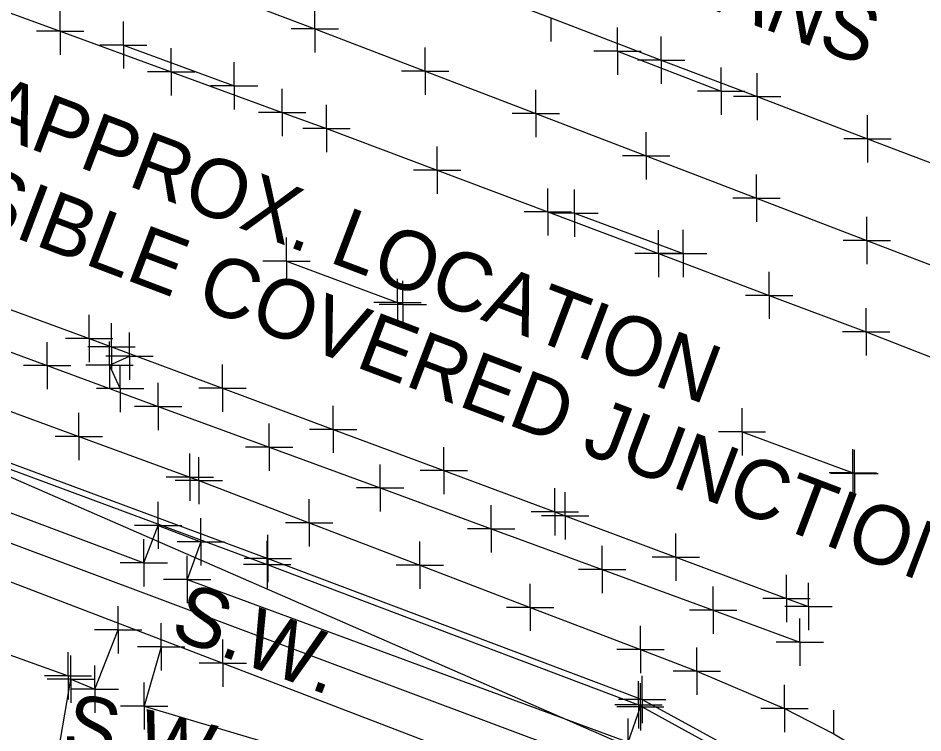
# Model space of a CAD drawing. Extents: x 0 to 1944463, y 0 to 420651.
# Drawn here: x 1942592.7 to 1942669.2, y 417839.3 to 417899.8 of the extents above; entities that cross this region are included whole.
import ezdxf

# ---------------------------------------------------------------- set-up
doc = ezdxf.new("R2010")
doc.units = 0
for name, color, linetype in [('SUR - DRG - Storm Sewer', 7, 'Continuous'), ('SUR - DRG - Storm Sewer Text', 7, 'Continuous'), ('SUR - DTM - Breaklines', 7, 'Continuous'), ('SUR - DTM - Breaklines - Points - Locators', 7, 'Continuous'), ('SUR - NON-TRAN - Features', 7, 'Continuous'), ('SUR - NON-TRAN - Features - Points - Locators', 7, 'Continuous'), ('SUR - NON-TRAN - Features Text', 7, 'Continuous'), ('SUR - TR-CTRL - Pavement Marking', 7, 'Continuous'), ('SUR - TR-CTRL - Pavement Marking - Points - Locators', 7, 'Continuous'), ('SUR - TRAN - Features', 7, 'Continuous'), ('SUR - TRAN - Features - Points - Locators', 7, 'Continuous'), ('SUR - TRAN - Features Text', 7, 'Continuous'), ('SUR - UTL - Fiber Optic Cable (Underground)', 7, 'Continuous')]:
    doc.layers.add(name, color=color, linetype=linetype)

msp = doc.modelspace()

# ---------------------------------------------------------------- linework, layer by layer
at = {"layer": 'SUR - DRG - Storm Sewer'}
msp.add_lwpolyline([(1942554.89, 417877.18), (1942682.23, 417821.59)], dxfattribs=at)
at = {"layer": 'SUR - DTM - Breaklines'}
for points in [[(1942513.063, 417938.269), (1942522.461, 417934.852), (1942531.86, 417931.436), (1942541.258, 417928.019), (1942550.656, 417924.603), (1942552.438, 417923.955), (1942561.775, 417920.375), (1942571.113, 417916.795), (1942580.45, 417913.215), (1942589.787, 417909.635), (1942599.124, 417906.055), (1942608.462, 417902.475), (1942617.799, 417898.894), (1942627.136, 417895.314), (1942636.473, 417891.734), (1942645.81, 417888.154), (1942655.147, 417884.574), (1942664.485, 417880.994), (1942673.822, 417877.414), (1942683.159, 417873.834), (1942687.919, 417872.009), (1942697.207, 417868.306), (1942706.496, 417864.602), (1942715.785, 417860.899)], [(1942582.251, 417861.764), (1942583.569, 417862.955), (1942585.126, 417863.607), (1942586.766, 417863.584), (1942613.75, 417853.556), (1942645.163, 417841.696), (1942657.005, 417835.183), (1942662.276, 417830.664), (1942668.191, 417823.922)], [(1942541.801, 417844.718), (1942552.458, 417851.964), (1942566.891, 417854.942), (1942596.919, 417844.148)]]:
    msp.add_lwpolyline(points, dxfattribs=at)
at = {"layer": 'SUR - DTM - Breaklines - Points - Locators'}
for p, q in [((1942617.799, 417898.894), (1942617.799, 417900.894)), ((1942617.799, 417898.894), (1942615.799, 417898.894)), ((1942617.799, 417898.894), (1942619.799, 417898.894)), ((1942617.799, 417898.894), (1942617.799, 417896.894)), ((1942627.136, 417895.314), (1942627.136, 417897.314)), ((1942627.136, 417895.314), (1942625.136, 417895.314)), ((1942627.136, 417895.314), (1942629.136, 417895.314)), ((1942627.136, 417895.314), (1942627.136, 417893.314)), ((1942636.473, 417891.734), (1942636.473, 417893.734)), ((1942636.473, 417891.734), (1942634.473, 417891.734)), ((1942636.473, 417891.734), (1942638.473, 417891.734)), ((1942636.473, 417891.734), (1942636.473, 417889.734)), ((1942645.81, 417888.154), (1942645.81, 417890.154)), ((1942645.81, 417888.154), (1942643.81, 417888.154)), ((1942645.81, 417888.154), (1942647.81, 417888.154)), ((1942645.81, 417888.154), (1942645.81, 417886.154)), ((1942655.147, 417884.574), (1942655.147, 417886.574)), ((1942655.147, 417884.574), (1942653.147, 417884.574)), ((1942655.147, 417884.574), (1942657.147, 417884.574)), ((1942655.147, 417884.574), (1942655.147, 417882.574)), ((1942664.485, 417880.994), (1942664.485, 417882.994)), ((1942664.485, 417880.994), (1942662.485, 417880.994)), ((1942664.485, 417880.994), (1942666.485, 417880.994)), ((1942664.485, 417880.994), (1942664.485, 417878.994)), ((1942613.75, 417853.556), (1942613.75, 417855.556)), ((1942613.75, 417853.556), (1942611.75, 417853.556)), ((1942613.75, 417853.556), (1942615.75, 417853.556)), ((1942613.75, 417853.556), (1942613.75, 417851.556)), ((1942596.919, 417844.148), (1942596.919, 417846.148)), ((1942596.919, 417844.148), (1942594.919, 417844.148)), ((1942596.919, 417844.148), (1942598.919, 417844.148)), ((1942596.919, 417844.148), (1942596.919, 417842.148)), ((1942645.163, 417841.696), (1942645.163, 417843.696)), ((1942645.163, 417841.696), (1942643.163, 417841.696)), ((1942645.163, 417841.696), (1942647.163, 417841.696)), ((1942645.163, 417841.696), (1942645.163, 417839.696))]:
    msp.add_line(p, q, dxfattribs=at)
at = {"layer": 'SUR - NON-TRAN - Features'}
for points in [[(1942595.986, 417836.935), (1942597.15, 417843.866), (1942599.177, 417843.013), (1942601.159, 417848.033)], [(1942604.793, 417846.599), (1942603.366, 417841.587), (1942626.097, 417834.81), (1942625.782, 417833.817)]]:
    msp.add_lwpolyline(points, dxfattribs=at)
at = {"layer": 'SUR - NON-TRAN - Features - Points - Locators'}
for p, q in [((1942601.159, 417848.033), (1942601.159, 417850.033)), ((1942601.159, 417848.033), (1942599.159, 417848.033)), ((1942601.159, 417848.033), (1942603.159, 417848.033)), ((1942601.159, 417848.033), (1942601.159, 417846.033)), ((1942604.793, 417846.599), (1942604.793, 417848.599)), ((1942604.793, 417846.599), (1942602.793, 417846.599)), ((1942604.793, 417846.599), (1942606.793, 417846.599)), ((1942604.793, 417846.599), (1942604.793, 417844.599)), ((1942597.15, 417843.866), (1942597.15, 417845.866)), ((1942599.177, 417843.013), (1942599.177, 417845.013)), ((1942597.15, 417843.866), (1942595.15, 417843.866)), ((1942597.15, 417843.866), (1942599.15, 417843.866)), ((1942597.15, 417843.866), (1942597.15, 417841.866)), ((1942603.366, 417841.587), (1942603.366, 417843.587)), ((1942599.177, 417843.013), (1942597.177, 417843.013)), ((1942599.177, 417843.013), (1942601.177, 417843.013)), ((1942599.177, 417843.013), (1942599.177, 417841.013)), ((1942603.366, 417841.587), (1942601.366, 417841.587)), ((1942603.366, 417841.587), (1942605.366, 417841.587)), ((1942603.366, 417841.587), (1942603.366, 417839.587))]:
    msp.add_line(p, q, dxfattribs=at)
at = {"layer": 'SUR - TR-CTRL - Pavement Marking'}
for points in [[(1942510.923, 417947.437), (1942520.295, 417943.95), (1942529.667, 417940.463), (1942539.04, 417936.976), (1942548.412, 417933.49), (1942557.785, 417930.003), (1942567.157, 417926.516), (1942576.529, 417923.029), (1942577.573, 417922.641), (1942586.932, 417919.118), (1942596.291, 417915.595), (1942605.65, 417912.072), (1942609.721, 417910.54), (1942619.062, 417906.971), (1942628.403, 417903.402), (1942637.745, 417899.833), (1942647.086, 417896.264), (1942655.195, 417893.166), (1942664.536, 417889.597), (1942673.878, 417886.028), (1942683.219, 417882.459), (1942691.753, 417879.198)], [(1942509.199, 417930.569), (1942518.59, 417927.132), (1942527.981, 417923.695), (1942537.372, 417920.258), (1942539.916, 417919.327), (1942549.307, 417915.89), (1942558.698, 417912.453), (1942568.088, 417909.016), (1942577.479, 417905.579), (1942586.87, 417902.142), (1942596.261, 417898.705), (1942605.652, 417895.268), (1942615.043, 417891.832), (1942618.784, 417890.462), (1942628.141, 417886.934), (1942637.498, 417883.405), (1942646.855, 417879.877), (1942656.211, 417876.348), (1942664.415, 417873.254), (1942673.727, 417869.61), (1942683.039, 417865.965), (1942688.875, 417863.68)], [(1942514.213, 417903.71), (1942523.601, 417900.264), (1942532.988, 417896.818), (1942542.376, 417893.372), (1942551.763, 417889.926), (1942561.151, 417886.48), (1942570.539, 417883.034), (1942579.926, 417879.588), (1942589.314, 417876.142), (1942598.701, 417872.696), (1942600.604, 417871.998), (1942609.973, 417868.502), (1942619.342, 417865.006), (1942628.711, 417861.51), (1942638.08, 417858.014), (1942638.955, 417857.688), (1942648.324, 417854.192), (1942657.693, 417850.696), (1942659.55, 417850.003)], [(1942601.598, 417897.538), (1942610.972, 417894.086)], [(1942643.382, 417897.012), (1942652.158, 417893.641)], [(1942513.368, 417895.484), (1942522.752, 417892.03), (1942532.137, 417888.577), (1942541.522, 417885.123), (1942550.906, 417881.67), (1942560.291, 417878.216), (1942569.676, 417874.763), (1942579.061, 417871.309), (1942588.445, 417867.856), (1942597.83, 417864.402), (1942607.215, 417860.949), (1942607.986, 417860.665), (1942617.325, 417857.089), (1942626.664, 417853.514), (1942636.003, 417849.938), (1942645.342, 417846.362), (1942650.107, 417844.538), (1942657.51, 417841.369), (1942661.68, 417839.242), (1942666.245, 417836.503), (1942671.669, 417832.412)], [(1942639.753, 417883.296), (1942648.952, 417879.885)], [(1942615.407, 417879.234), (1942624.779, 417875.749), (1942625.232, 417875.58)], [(1942601.319, 417868.453), (1942600.426, 417870.45), (1942602.112, 417871.204)], [(1942653.92, 417864.791), (1942663.299, 417861.32), (1942663.441, 417861.268)]]:
    msp.add_lwpolyline(points, dxfattribs=at)
at = {"layer": 'SUR - TR-CTRL - Pavement Marking - Points - Locators'}
for p, q in [((1942596.261, 417898.705), (1942596.261, 417900.705)), ((1942601.598, 417897.538), (1942601.598, 417899.538)), ((1942637.745, 417899.833), (1942637.745, 417897.833)), ((1942596.261, 417898.705), (1942594.261, 417898.705)), ((1942596.261, 417898.705), (1942598.261, 417898.705)), ((1942596.261, 417898.705), (1942596.261, 417896.705)), ((1942643.382, 417897.012), (1942643.382, 417899.012)), ((1942647.086, 417896.264), (1942647.086, 417898.264)), ((1942601.598, 417897.538), (1942599.598, 417897.538)), ((1942601.598, 417897.538), (1942603.598, 417897.538)), ((1942601.598, 417897.538), (1942601.598, 417895.538)), ((1942605.652, 417895.268), (1942605.652, 417897.268)), ((1942643.382, 417897.012), (1942641.382, 417897.012)), ((1942643.382, 417897.012), (1942645.382, 417897.012)), ((1942643.382, 417897.012), (1942643.382, 417895.012)), ((1942647.086, 417896.264), (1942645.086, 417896.264)), ((1942647.086, 417896.264), (1942649.086, 417896.264)), ((1942647.086, 417896.264), (1942647.086, 417894.264)), ((1942610.972, 417894.086), (1942610.972, 417896.086)), ((1942652.158, 417893.641), (1942652.158, 417895.641)), ((1942605.652, 417895.268), (1942603.652, 417895.268)), ((1942605.652, 417895.268), (1942607.652, 417895.268)), ((1942605.652, 417895.268), (1942605.652, 417893.268)), ((1942655.195, 417893.166), (1942655.195, 417895.166)), ((1942610.972, 417894.086), (1942608.972, 417894.086)), ((1942610.972, 417894.086), (1942612.972, 417894.086)), ((1942610.972, 417894.086), (1942610.972, 417892.086)), ((1942615.043, 417891.832), (1942615.043, 417893.832)), ((1942652.158, 417893.641), (1942650.158, 417893.641)), ((1942652.158, 417893.641), (1942654.158, 417893.641)), ((1942652.158, 417893.641), (1942652.158, 417891.641)), ((1942655.195, 417893.166), (1942653.195, 417893.166)), ((1942655.195, 417893.166), (1942657.195, 417893.166)), ((1942655.195, 417893.166), (1942655.195, 417891.166)), ((1942618.784, 417890.462), (1942618.784, 417892.462)), ((1942615.043, 417891.832), (1942613.043, 417891.832)), ((1942615.043, 417891.832), (1942617.043, 417891.832)), ((1942615.043, 417891.832), (1942615.043, 417889.832)), ((1942664.536, 417889.597), (1942664.536, 417891.597)), ((1942618.784, 417890.462), (1942616.784, 417890.462)), ((1942618.784, 417890.462), (1942620.784, 417890.462)), ((1942618.784, 417890.462), (1942618.784, 417888.462)), ((1942664.536, 417889.597), (1942662.536, 417889.597)), ((1942664.536, 417889.597), (1942666.536, 417889.597)), ((1942664.536, 417889.597), (1942664.536, 417887.597)), ((1942628.141, 417886.934), (1942628.141, 417888.934)), ((1942628.141, 417886.934), (1942626.141, 417886.934)), ((1942628.141, 417886.934), (1942630.141, 417886.934)), ((1942628.141, 417886.934), (1942628.141, 417884.934)), ((1942637.498, 417883.405), (1942637.498, 417885.405)), ((1942639.753, 417883.296), (1942639.753, 417885.296)), ((1942637.498, 417883.405), (1942635.498, 417883.405)), ((1942637.498, 417883.405), (1942639.498, 417883.405)), ((1942637.498, 417883.405), (1942637.498, 417881.405)), ((1942639.753, 417883.296), (1942637.753, 417883.296)), ((1942639.753, 417883.296), (1942641.753, 417883.296)), ((1942639.753, 417883.296), (1942639.753, 417881.296)), ((1942646.855, 417879.877), (1942646.855, 417881.877)), ((1942648.952, 417879.885), (1942648.952, 417881.885)), ((1942615.407, 417879.234), (1942615.407, 417881.234)), ((1942646.855, 417879.877), (1942644.855, 417879.877)), ((1942646.855, 417879.877), (1942648.855, 417879.877)), ((1942646.855, 417879.877), (1942646.855, 417877.877)), ((1942648.952, 417879.885), (1942646.952, 417879.885)), ((1942648.952, 417879.885), (1942650.952, 417879.885)), ((1942648.952, 417879.885), (1942648.952, 417877.885)), ((1942615.407, 417879.234), (1942613.407, 417879.234)), ((1942615.407, 417879.234), (1942617.407, 417879.234)), ((1942615.407, 417879.234), (1942615.407, 417877.234)), ((1942624.779, 417875.749), (1942624.779, 417877.749)), ((1942656.211, 417876.348), (1942656.211, 417878.348)), ((1942625.232, 417875.58), (1942625.232, 417877.58)), ((1942656.211, 417876.348), (1942654.211, 417876.348)), ((1942656.211, 417876.348), (1942658.211, 417876.348)), ((1942656.211, 417876.348), (1942656.211, 417874.348)), ((1942624.779, 417875.749), (1942622.779, 417875.749)), ((1942625.232, 417875.58), (1942623.232, 417875.58)), ((1942624.779, 417875.749), (1942626.779, 417875.749)), ((1942624.779, 417875.749), (1942624.779, 417873.749)), ((1942625.232, 417875.58), (1942627.232, 417875.58)), ((1942625.232, 417875.58), (1942625.232, 417873.58)), ((1942598.701, 417872.696), (1942598.701, 417874.696)), ((1942664.415, 417873.254), (1942664.415, 417875.254)), ((1942600.604, 417871.998), (1942600.604, 417873.998)), ((1942602.112, 417871.204), (1942602.112, 417873.204)), ((1942664.415, 417873.254), (1942662.415, 417873.254)), ((1942664.415, 417873.254), (1942666.415, 417873.254)), ((1942664.415, 417873.254), (1942664.415, 417871.254)), ((1942598.701, 417872.696), (1942596.701, 417872.696)), ((1942598.701, 417872.696), (1942600.701, 417872.696)), ((1942598.701, 417872.696), (1942598.701, 417870.696)), ((1942600.426, 417870.45), (1942600.426, 417872.45)), ((1942600.604, 417871.998), (1942598.604, 417871.998)), ((1942600.604, 417871.998), (1942602.604, 417871.998)), ((1942600.604, 417871.998), (1942600.604, 417869.998)), ((1942602.112, 417871.204), (1942600.112, 417871.204)), ((1942602.112, 417871.204), (1942604.112, 417871.204)), ((1942602.112, 417871.204), (1942602.112, 417869.204)), ((1942600.426, 417870.45), (1942598.426, 417870.45)), ((1942600.426, 417870.45), (1942602.426, 417870.45)), ((1942600.426, 417870.45), (1942600.426, 417868.45)), ((1942601.319, 417868.453), (1942601.319, 417870.453)), ((1942609.973, 417868.502), (1942609.973, 417870.502)), ((1942601.319, 417868.453), (1942599.319, 417868.453)), ((1942601.319, 417868.453), (1942603.319, 417868.453)), ((1942601.319, 417868.453), (1942601.319, 417866.453)), ((1942609.973, 417868.502), (1942607.973, 417868.502)), ((1942609.973, 417868.502), (1942611.973, 417868.502)), ((1942609.973, 417868.502), (1942609.973, 417866.502)), ((1942597.83, 417864.402), (1942597.83, 417866.402)), ((1942619.342, 417865.006), (1942619.342, 417867.006)), ((1942653.92, 417864.791), (1942653.92, 417866.791)), ((1942619.342, 417865.006), (1942617.342, 417865.006)), ((1942619.342, 417865.006), (1942621.342, 417865.006)), ((1942619.342, 417865.006), (1942619.342, 417863.006)), ((1942653.92, 417864.791), (1942651.92, 417864.791)), ((1942653.92, 417864.791), (1942655.92, 417864.791)), ((1942653.92, 417864.791), (1942653.92, 417862.791)), ((1942597.83, 417864.402), (1942595.83, 417864.402)), ((1942597.83, 417864.402), (1942599.83, 417864.402)), ((1942597.83, 417864.402), (1942597.83, 417862.402)), ((1942628.711, 417861.51), (1942628.711, 417863.51)), ((1942663.299, 417861.32), (1942663.299, 417863.32)), ((1942663.441, 417861.268), (1942663.441, 417863.268)), ((1942607.215, 417860.949), (1942607.215, 417862.949)), ((1942607.986, 417860.665), (1942607.986, 417862.665)), ((1942607.215, 417860.949), (1942605.215, 417860.949)), ((1942607.215, 417860.949), (1942609.215, 417860.949)), ((1942607.215, 417860.949), (1942607.215, 417858.949)), ((1942628.711, 417861.51), (1942626.711, 417861.51)), ((1942628.711, 417861.51), (1942630.711, 417861.51)), ((1942628.711, 417861.51), (1942628.711, 417859.51)), ((1942663.299, 417861.32), (1942661.299, 417861.32)), ((1942663.441, 417861.268), (1942661.441, 417861.268)), ((1942663.299, 417861.32), (1942665.299, 417861.32)), ((1942663.299, 417861.32), (1942663.299, 417859.32)), ((1942663.441, 417861.268), (1942665.441, 417861.268)), ((1942663.441, 417861.268), (1942663.441, 417859.268)), ((1942607.986, 417860.665), (1942605.986, 417860.665)), ((1942607.986, 417860.665), (1942609.986, 417860.665)), ((1942607.986, 417860.665), (1942607.986, 417858.665)), ((1942638.08, 417858.014), (1942638.08, 417860.014)), ((1942638.955, 417857.688), (1942638.955, 417859.688)), ((1942617.325, 417857.089), (1942617.325, 417859.089)), ((1942638.08, 417858.014), (1942636.08, 417858.014)), ((1942638.08, 417858.014), (1942640.08, 417858.014)), ((1942638.08, 417858.014), (1942638.08, 417856.014)), ((1942617.325, 417857.089), (1942615.325, 417857.089)), ((1942617.325, 417857.089), (1942619.325, 417857.089)), ((1942617.325, 417857.089), (1942617.325, 417855.089)), ((1942638.955, 417857.688), (1942636.955, 417857.688)), ((1942638.955, 417857.688), (1942640.955, 417857.688)), ((1942638.955, 417857.688), (1942638.955, 417855.688)), ((1942648.324, 417854.192), (1942648.324, 417856.192)), ((1942626.664, 417853.514), (1942626.664, 417855.514)), ((1942648.324, 417854.192), (1942646.324, 417854.192)), ((1942648.324, 417854.192), (1942650.324, 417854.192)), ((1942648.324, 417854.192), (1942648.324, 417852.192)), ((1942626.664, 417853.514), (1942624.664, 417853.514)), ((1942626.664, 417853.514), (1942628.664, 417853.514)), ((1942626.664, 417853.514), (1942626.664, 417851.514)), ((1942657.693, 417850.696), (1942657.693, 417852.696)), ((1942636.003, 417849.938), (1942636.003, 417851.938)), ((1942659.55, 417850.003), (1942659.55, 417852.003)), ((1942657.693, 417850.696), (1942655.693, 417850.696)), ((1942657.693, 417850.696), (1942659.693, 417850.696)), ((1942657.693, 417850.696), (1942657.693, 417848.696)), ((1942636.003, 417849.938), (1942634.003, 417849.938)), ((1942636.003, 417849.938), (1942638.003, 417849.938)), ((1942636.003, 417849.938), (1942636.003, 417847.938)), ((1942659.55, 417850.003), (1942657.55, 417850.003)), ((1942659.55, 417850.003), (1942661.55, 417850.003)), ((1942659.55, 417850.003), (1942659.55, 417848.003)), ((1942645.342, 417846.362), (1942645.342, 417848.362)), ((1942645.342, 417846.362), (1942643.342, 417846.362)), ((1942645.342, 417846.362), (1942647.342, 417846.362)), ((1942645.342, 417846.362), (1942645.342, 417844.362)), ((1942650.107, 417844.538), (1942650.107, 417846.538)), ((1942650.107, 417844.538), (1942648.107, 417844.538)), ((1942650.107, 417844.538), (1942652.107, 417844.538)), ((1942650.107, 417844.538), (1942650.107, 417842.538)), ((1942657.51, 417841.369), (1942657.51, 417843.369)), ((1942657.51, 417841.369), (1942655.51, 417841.369)), ((1942657.51, 417841.369), (1942659.51, 417841.369)), ((1942657.51, 417841.369), (1942657.51, 417839.369)), ((1942661.68, 417839.242), (1942661.68, 417841.242))]:
    msp.add_line(p, q, dxfattribs=at)
at = {"layer": 'SUR - TRAN - Features'}
for points in [[(1942451.654, 417923.581), (1942461.019, 417920.074), (1942470.384, 417916.567), (1942479.749, 417913.06), (1942489.114, 417909.553), (1942498.479, 417906.046), (1942507.844, 417902.539), (1942512.833, 417900.671), (1942522.218, 417897.22), (1942531.604, 417893.769), (1942540.99, 417890.318), (1942550.375, 417886.867), (1942559.761, 417883.415), (1942569.146, 417879.964), (1942578.532, 417876.513), (1942587.918, 417873.062), (1942595.164, 417870.397), (1942604.55, 417866.946), (1942613.935, 417863.495), (1942623.321, 417860.044), (1942632.706, 417856.593), (1942642.092, 417853.142), (1942651.478, 417849.691), (1942658.804, 417846.997)], [(1942581.673, 417862.065), (1942583.097, 417863.377), (1942585.205, 417864.18), (1942586.808, 417864.09), (1942613.81, 417854.081), (1942645.467, 417842.129), (1942657.278, 417835.684), (1942662.753, 417831.04), (1942668.555, 417824.149)], [(1942581.756, 417861.818), (1942603.331, 417853.714), (1942604.543, 417856.88), (1942608.142, 417855.481), (1942606.988, 417852.3), (1942644.278, 417838.532), (1942645.321, 417841.523)], [(1942580.175, 417856.641), (1942610.007, 417845.21), (1942642.489, 417832.74), (1942653.884, 417827.607), (1942663.081, 417821.558), (1942666.528, 417816.174), (1942669.105, 417810.147), (1942671.424, 417799.126), (1942671.449, 417791.645), (1942668.867, 417761.329), (1942665.888, 417734.748)]]:
    msp.add_lwpolyline(points, dxfattribs=at)
at = {"layer": 'SUR - TRAN - Features - Points - Locators'}
for p, q in [((1942595.164, 417870.397), (1942595.164, 417872.397)), ((1942595.164, 417870.397), (1942593.164, 417870.397)), ((1942595.164, 417870.397), (1942597.164, 417870.397)), ((1942595.164, 417870.397), (1942595.164, 417868.397)), ((1942604.55, 417866.946), (1942604.55, 417868.946)), ((1942604.55, 417866.946), (1942602.55, 417866.946)), ((1942604.55, 417866.946), (1942606.55, 417866.946)), ((1942604.55, 417866.946), (1942604.55, 417864.946)), ((1942613.935, 417863.495), (1942613.935, 417865.495)), ((1942613.935, 417863.495), (1942611.935, 417863.495)), ((1942613.935, 417863.495), (1942615.935, 417863.495)), ((1942613.935, 417863.495), (1942613.935, 417861.495)), ((1942623.321, 417860.044), (1942623.321, 417862.044)), ((1942623.321, 417860.044), (1942621.321, 417860.044)), ((1942623.321, 417860.044), (1942625.321, 417860.044)), ((1942623.321, 417860.044), (1942623.321, 417858.044)), ((1942604.543, 417856.88), (1942604.543, 417858.88)), ((1942632.706, 417856.593), (1942632.706, 417858.593)), ((1942608.142, 417855.481), (1942608.142, 417857.481)), ((1942604.543, 417856.88), (1942602.543, 417856.88)), ((1942604.543, 417856.88), (1942606.543, 417856.88)), ((1942604.543, 417856.88), (1942604.543, 417854.88)), ((1942632.706, 417856.593), (1942630.706, 417856.593)), ((1942632.706, 417856.593), (1942634.706, 417856.593)), ((1942632.706, 417856.593), (1942632.706, 417854.593)), ((1942603.331, 417853.714), (1942603.331, 417855.714)), ((1942613.81, 417854.081), (1942613.81, 417856.081)), ((1942608.142, 417855.481), (1942606.142, 417855.481)), ((1942608.142, 417855.481), (1942610.142, 417855.481)), ((1942608.142, 417855.481), (1942608.142, 417853.481)), ((1942642.092, 417853.142), (1942642.092, 417855.142)), ((1942606.988, 417852.3), (1942606.988, 417854.3)), ((1942613.81, 417854.081), (1942611.81, 417854.081)), ((1942613.81, 417854.081), (1942615.81, 417854.081)), ((1942613.81, 417854.081), (1942613.81, 417852.081)), ((1942603.331, 417853.714), (1942601.331, 417853.714)), ((1942603.331, 417853.714), (1942605.331, 417853.714)), ((1942603.331, 417853.714), (1942603.331, 417851.714)), ((1942642.092, 417853.142), (1942640.092, 417853.142)), ((1942642.092, 417853.142), (1942644.092, 417853.142)), ((1942642.092, 417853.142), (1942642.092, 417851.142)), ((1942606.988, 417852.3), (1942604.988, 417852.3)), ((1942606.988, 417852.3), (1942608.988, 417852.3)), ((1942606.988, 417852.3), (1942606.988, 417850.3)), ((1942651.478, 417849.691), (1942651.478, 417851.691)), ((1942651.478, 417849.691), (1942649.478, 417849.691)), ((1942651.478, 417849.691), (1942653.478, 417849.691)), ((1942651.478, 417849.691), (1942651.478, 417847.691)), ((1942658.804, 417846.997), (1942658.804, 417848.997)), ((1942610.007, 417845.21), (1942610.007, 417847.21)), ((1942658.804, 417846.997), (1942656.804, 417846.997)), ((1942658.804, 417846.997), (1942660.804, 417846.997)), ((1942658.804, 417846.997), (1942658.804, 417844.997)), ((1942610.007, 417845.21), (1942608.007, 417845.21)), ((1942610.007, 417845.21), (1942612.007, 417845.21)), ((1942610.007, 417845.21), (1942610.007, 417843.21)), ((1942645.467, 417842.129), (1942645.467, 417844.129)), ((1942645.321, 417841.523), (1942645.321, 417843.523)), ((1942645.467, 417842.129), (1942643.467, 417842.129)), ((1942645.467, 417842.129), (1942647.467, 417842.129)), ((1942645.467, 417842.129), (1942645.467, 417840.129)), ((1942645.321, 417841.523), (1942643.321, 417841.523)), ((1942645.321, 417841.523), (1942647.321, 417841.523)), ((1942645.321, 417841.523), (1942645.321, 417839.523)), ((1942644.278, 417838.532), (1942644.278, 417840.532))]:
    msp.add_line(p, q, dxfattribs=at)
at = {"layer": 'SUR - UTL - Fiber Optic Cable (Underground)'}
msp.add_lwpolyline([(1943675.935, 416874.811), (1943301.532, 417291.453), (1943229.017, 417377.593), (1943204.769, 417412.08), (1943079.474, 417545.559), (1943001.447, 417611.824), (1942943.851, 417666.04), (1942875.969, 417717.873), (1942785.445, 417773.544), (1942671.047, 417813.855), (1942647.996, 417834.422), (1942364.461, 417940.541)], dxfattribs=at)

# ---------------------------------------------------------------- texts
at = {"layer": 'SUR - DRG - Storm Sewer Text'}
for s, rotation, p in [(' CONST. PLANS', 339.62195, (1942616.603, 417913.458)), ('INACCESSIBLE COVERED JUNCTION', 339.20547, (1942560.304, 417893.431)), ('APPROX. LOCATION', 339.20547, (1942589.34, 417890.428))]:
    msp.add_text(s, height=4.99999, rotation=rotation, dxfattribs=at).set_placement(p)
at = {"layer": 'SUR - NON-TRAN - Features Text'}
msp.add_text('S.W.', height=5, rotation=346.64482, dxfattribs=at).set_placement((1942596.248, 417837.935))
at = {"layer": 'SUR - TRAN - Features Text'}
msp.add_text('S.W.', height=5, rotation=339.7357, dxfattribs=at).set_placement((1942605.388, 417847.475))

doc.saveas('drawing.dxf')
